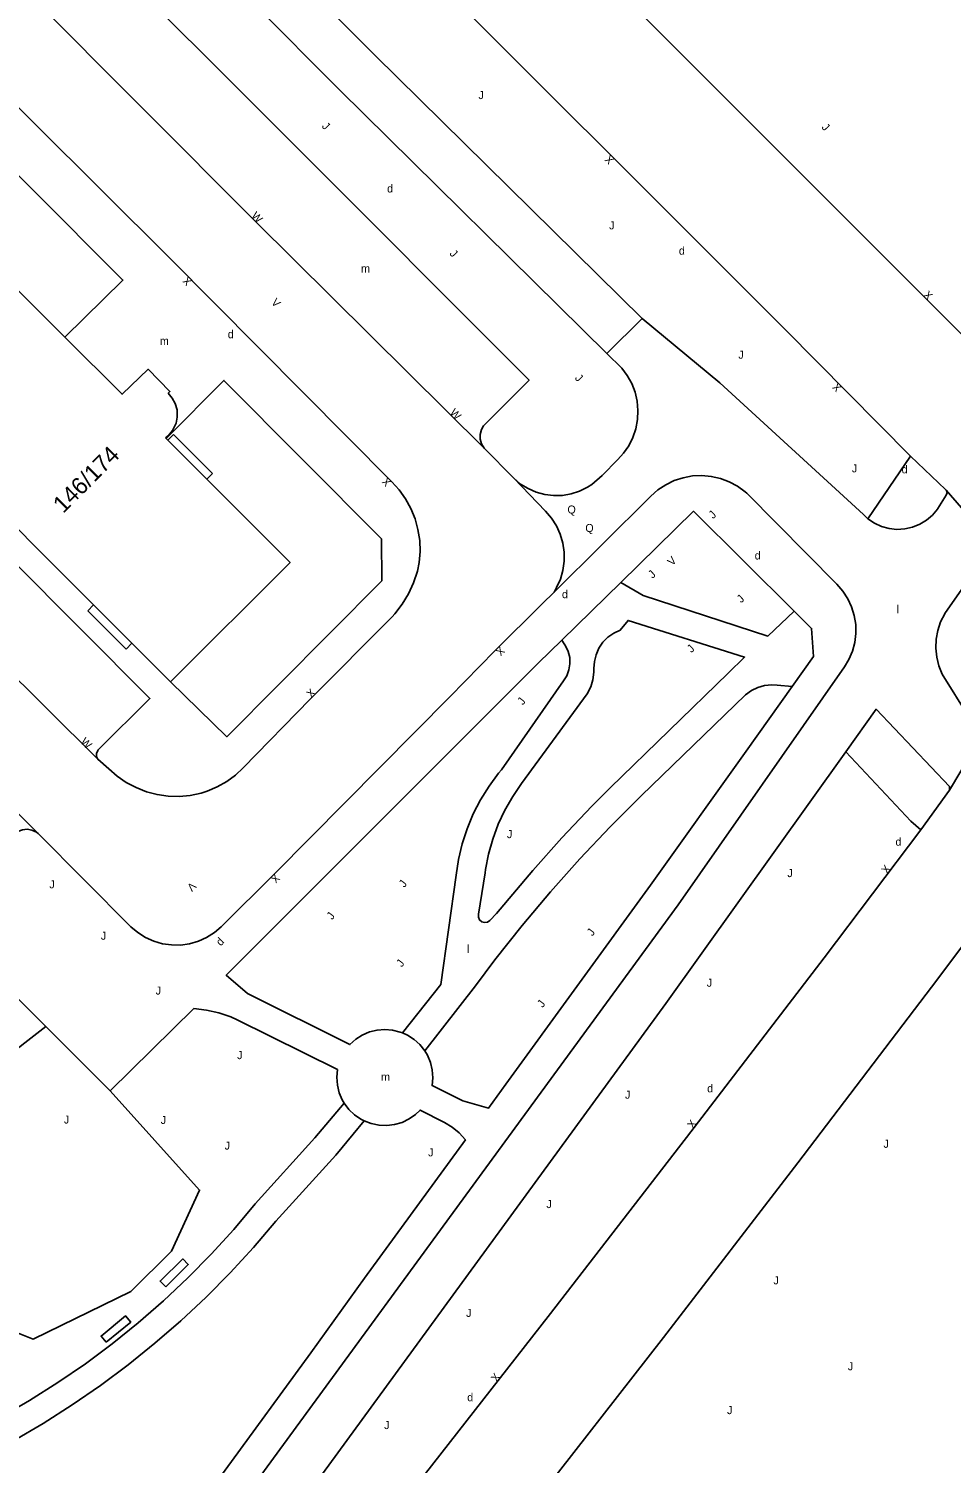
# Model space of a CAD drawing. Extents: x 134999 to 136502, y 457398 to 459002.
# Drawn here: x 135902.2 to 135959.9, y 458646 to 458735.6 of the extents above; entities that cross this region are included whole.
import ezdxf

# ---------------------------------------------------------------- set-up
doc = ezdxf.new("R2010")
doc.units = 0
for name, color, linetype in [('RI_DGTB_19', 7, 'Continuous'), ('RI_DGTB_2', 7, 'Continuous'), ('RI_DGTB_29', 7, 'Continuous'), ('RI_DGTB_3', 7, 'Continuous'), ('RI_DGTB_30', 7, 'Continuous'), ('RI_DGTB_31', 7, 'Continuous'), ('RI_DGTB_32', 7, 'Continuous'), ('RI_DGTB_35', 7, 'Continuous'), ('RI_DGTB_43', 7, 'Continuous'), ('RI_DGTB_53', 7, 'Continuous'), ('RI_DGTB_54', 7, 'Continuous'), ('RI_DGTB_7', 7, 'Continuous')]:
    doc.layers.add(name, color=color, linetype=linetype)

msp = doc.modelspace()

# ---------------------------------------------------------------- linework, layer by layer
at = {"layer": 'RI_DGTB_19'}
msp.add_lwpolyline([(135903.262, 458673.303), (135900.33, 458671.03), (135895.56, 458666.69), (135897.27, 458660.78), (135900.37, 458654.59), (135902.48, 458653.77), (135908.57, 458656.75), (135911.12, 458659.26), (135912.88, 458663.08), (135907.296, 458669.276)], dxfattribs=at)
at = {"layer": 'RI_DGTB_2'}
msp.add_lwpolyline([(135910.755, 458710.065), (135910.929, 458710.221), (135911.178, 458710.529), (135911.251, 458710.646), (135911.404, 458710.994), (135911.481, 458711.366), (135911.479, 458711.745), (135911.465, 458711.827), (135911.35, 458712.203), (135911.162, 458712.549), (135910.908, 458712.849)], dxfattribs=at)
at = {"layer": 'RI_DGTB_3'}
for p, q in [((135900.629, 458720.193), (135904.454, 458716.366)), ((135910.755, 458710.065), (135910.796, 458710.024))]:
    msp.add_line(p, q, dxfattribs=at)
for points in [[(135904.454, 458716.366), (135908.028, 458712.792), (135909.656, 458714.349), (135911.017, 458712.955), (135910.908, 458712.849)], [(135910.796, 458710.024), (135910.896, 458709.924)], [(135910.896, 458709.924), (135913.329, 458707.49)], [(135906.254, 458699.632), (135897.803, 458708.079)], [(135913.329, 458707.49), (135918.534, 458702.283), (135911.061, 458694.827)], [(135908.651, 458697.235), (135906.254, 458699.632)], [(135911.061, 458694.827), (135908.651, 458697.235)]]:
    msp.add_lwpolyline(points, dxfattribs=at)
at = {"layer": 'RI_DGTB_32'}
for points in [[(135910.76, 458657.04), (135912.17, 458658.42), (135911.82, 458658.777), (135910.41, 458657.397), (135910.76, 458657.04)], [(135907.04, 458653.57), (135908.57, 458654.83), (135908.252, 458655.216), (135906.722, 458653.956), (135907.04, 458653.57)]]:
    msp.add_lwpolyline(points, dxfattribs=at)
at = {"layer": 'RI_DGTB_53'}
for p, q in [((135940.554, 458717.531), (135938.331, 458715.33)), ((135957.325, 458708.913), (135954.66, 458705.01)), ((135957.325, 458708.913), (135959.511, 458706.847)), ((135959.55, 458706.802), (135959.511, 458706.847)), ((135962.644, 458703.226), (135959.55, 458706.802)), ((135935.512, 458697.435), (135939.217, 458701.031)), ((135934.293, 458699.696), (135935.039, 458700.433)), ((135959.763, 458688.052), (135962.053, 458691.928)), ((135959.763, 458688.052), (135957.965, 458685.582))]:
    msp.add_line(p, q, dxfattribs=at)
for points in [[(135879.376, 458786.969), (135879.604, 458786.731), (135885.071, 458781.171), (135924.461, 458741.851), (135949.505, 458716.825), (135957.325, 458708.913)], [(135935.861, 458741.201), (135953.621, 458723.405), (135961.535, 458715.514)], [(135954.66, 458705.01), (135954.388, 458705.281), (135945.406, 458713.514), (135940.554, 458717.531)], [(135938.033, 458707.716), (135939.024, 458708.715), (135939.376, 458709.103), (135939.703, 458709.578), (135939.961, 458710.093), (135940.146, 458710.639), (135940.253, 458711.206), (135940.282, 458711.781), (135940.23, 458712.356), (135940.099, 458712.917), (135939.892, 458713.455), (135939.613, 458713.959), (135939.266, 458714.42), (135938.331, 458715.33)], [(135935.039, 458700.433), (135941.091, 458706.419), (135941.532, 458706.81), (135942.021, 458707.137), (135942.551, 458707.395), (135943.11, 458707.579), (135943.689, 458707.685), (135944.278, 458707.712), (135944.864, 458707.66), (135945.438, 458707.528), (135945.989, 458707.32), (135946.507, 458707.039), (135946.982, 458706.691), (135947.077, 458706.608), (135952.716, 458700.918), (135953.09, 458700.493), (135953.4, 458700.02), (135953.64, 458699.508), (135953.806, 458698.968), (135953.894, 458698.409), (135953.903, 458697.843), (135953.832, 458697.282), (135953.682, 458696.737), (135953.457, 458696.218), (135953.184, 458695.768), (135942.792, 458680.903), (135906.104, 458630.758)], [(135959.55, 458706.802), (135959.568, 458706.772), (135959.602, 458706.625), (135959.557, 458706.481), (135959.022, 458705.656), (135958.998, 458705.622), (135958.684, 458705.246), (135958.312, 458704.926), (135957.894, 458704.671), (135957.44, 458704.487), (135956.961, 458704.379), (135956.472, 458704.35), (135955.985, 458704.401), (135955.512, 458704.531), (135955.066, 458704.736), (135954.66, 458705.01)], [(135959.511, 458706.847), (135959.532, 458706.826), (135959.55, 458706.802)], [(135962.053, 458691.928), (135961.956, 458691.846), (135961.829, 458691.835), (135961.719, 458691.901), (135961.707, 458691.917), (135960.985, 458692.603), (135959.306, 458695.3), (135959.094, 458695.819), (135958.957, 458696.363), (135958.899, 458696.921), (135958.922, 458697.482), (135959.023, 458698.034), (135959.202, 458698.566), (135959.454, 458699.066), (135959.468, 458699.089), (135962.32, 458703.175), (135962.423, 458703.258), (135962.555, 458703.268), (135962.644, 458703.226)], [(135939.217, 458701.031), (135940.605, 458700.213), (135948.389, 458697.683), (135950.048, 458699.241)], [(135949.912, 458694.534), (135951.25, 458696.418), (135951.13, 458698.167), (135950.048, 458699.241)], [(135937.11, 458694.08), (135937.325, 458694.505), (135937.466, 458694.96), (135937.529, 458695.432), (135937.531, 458695.655), (135937.558, 458696.091), (135937.663, 458696.523), (135937.844, 458696.93), (135938.094, 458697.298), (135938.406, 458697.615), (135938.77, 458697.872), (135939.174, 458698.059), (135939.663, 458698.661), (135946.947, 458696.368), (135945.923, 458695.369), (135938.54, 458688.21), (135937.402, 458687.063), (135935.526, 458685.084), (135933.71, 458683.05), (135931.43, 458680.36), (135931.03, 458679.91), (135930.876, 458679.81), (135930.694, 458679.783), (135930.518, 458679.836), (135930.38, 458679.958), (135930.306, 458680.126), (135930.31, 458680.31), (135930.72, 458682.9), (135930.749, 458683.096), (135930.938, 458684.06), (135931.206, 458685.006), (135931.549, 458685.927), (135931.966, 458686.816), (135932.454, 458687.669), (135933.01, 458688.48), (135937.11, 458694.08)], [(135935.512, 458697.435), (135935.67, 458697.19), (135935.744, 458697.08), (135935.915, 458696.73), (135936.012, 458696.351), (135936.03, 458695.961), (135935.969, 458695.575), (135935.83, 458695.209), (135935.62, 458694.88), (135931.74, 458689.33), (135931.561, 458689.111), (135930.969, 458688.309), (135930.443, 458687.461), (135929.987, 458686.574), (135929.603, 458685.654), (135929.295, 458684.705), (135929.063, 458683.735), (135928.91, 458682.75), (135927.96, 458675.92), (135925.56, 458672.901)], [(135949.912, 458694.534), (135948.98, 458694.62), (135948.644, 458694.641), (135948.2, 458694.599), (135947.771, 458694.479), (135947.37, 458694.284), (135947.01, 458694.02), (135940.48, 458687.71), (135938.534, 458685.768), (135936.645, 458683.77), (135934.814, 458681.718), (135933.045, 458679.613), (135931.337, 458677.458), (135930.12, 458675.84), (135926.951, 458671.779)], [(135953.271, 458690.458), (135955.162, 458693.114), (135959.75, 458688.298), (135959.763, 458688.052)], [(135885.54, 458600), (135895.531, 458611.907), (135898.466, 458615.505), (135901.339, 458619.153), (135904.148, 458622.85), (135906.893, 458626.595), (135908.231, 458628.47), (135942.033, 458674.731), (135953.271, 458690.458)], [(135957.965, 458685.582), (135957.347, 458686.119), (135953.271, 458690.458)], [(135890.446, 458600), (135899.415, 458610.935), (135908.322, 458621.921), (135917.166, 458632.956), (135925.948, 458644.042), (135934.668, 458655.177), (135943.324, 458666.362), (135951.916, 458677.595), (135957.965, 458685.582)], [(135898.855, 458600), (135907.583, 458610.673), (135916.248, 458621.397), (135924.851, 458632.171), (135933.392, 458642.995), (135941.869, 458653.868), (135950.284, 458664.79), (135958.635, 458675.761), (135962.557, 458680.96)], [(135915.862, 458675.36), (135922.27, 458672.168), (135922.634, 458672.496), (135923.046, 458672.76), (135923.495, 458672.954), (135923.97, 458673.072), (135924.458, 458673.112), (135924.946, 458673.071), (135925.421, 458672.952), (135925.56, 458672.901)], [(135915.227, 458673.721), (135921.495, 458670.609), (135921.452, 458670.121), (135921.489, 458669.633), (135921.605, 458669.157), (135921.796, 458668.707), (135921.911, 458668.507)], [(135926.951, 458671.779), (135926.647, 458672.162), (135926.284, 458672.491), (135925.873, 458672.756), (135925.56, 458672.901)], [(135929.333, 458668.649), (135927.415, 458669.604), (135927.458, 458670.092), (135927.421, 458670.58), (135927.305, 458671.055), (135927.114, 458671.506), (135926.951, 458671.779)], [(135898.33, 458647.719), (135898.6, 458647.91), (135900.446, 458648.887), (135902.253, 458649.934), (135904.019, 458651.049), (135905.741, 458652.231), (135907.417, 458653.479), (135909.043, 458654.789), (135910.618, 458656.161), (135912.14, 458657.592), (135913.605, 458659.08), (135915.013, 458660.624), (135916.36, 458662.22), (135920.09, 458666.34), (135921.911, 458668.507)], [(135921.911, 458668.507), (135922.204, 458668.117), (135922.558, 458667.779), (135922.961, 458667.504), (135923.156, 458667.402)], [(135928.193, 458667.302), (135926.66, 458668.07), (135926.379, 458667.802), (135925.978, 458667.521), (135925.537, 458667.308), (135925.068, 458667.169), (135924.582, 458667.109), (135924.093, 458667.128), (135923.613, 458667.227), (135923.156, 458667.402)], [(135898.924, 458646.075), (135899.58, 458646.53), (135901.24, 458647.423), (135903.097, 458648.507), (135904.912, 458649.66), (135906.684, 458650.879), (135908.408, 458652.164), (135910.084, 458653.511), (135911.709, 458654.92), (135913.28, 458656.389), (135914.795, 458657.915), (135916.252, 458659.496), (135917.65, 458661.13), (135921.4, 458665.26), (135922.469, 458666.562), (135923.156, 458667.402)]]:
    msp.add_lwpolyline(points, dxfattribs=at)
at = {"layer": 'RI_DGTB_54'}
for p, q in [((135930.66, 458709.432), (135932.525, 458707.54)), ((135902.787, 458685.358), (135887.978, 458700.118)), ((135906.512, 458689.995), (135897.143, 458699.284)), ((135903.262, 458673.303), (135907.296, 458669.276))]:
    msp.add_line(p, q, dxfattribs=at)
for points in [[(135938.331, 458715.33), (135921.645, 458731.787), (135878.785, 458774.776), (135841.11, 458812.439), (135829.693, 458823.949)], [(135940.554, 458717.531), (135923.859, 458733.961), (135879.385, 458778.496)], [(135906.512, 458689.995), (135907.202, 458689.398), (135907.723, 458688.94), (135908.293, 458688.545), (135908.904, 458688.219), (135909.549, 458687.965), (135910.219, 458687.788), (135910.904, 458687.688), (135911.597, 458687.669), (135912.287, 458687.729), (135912.966, 458687.868), (135913.36, 458687.993), (135913.983, 458688.258), (135914.57, 458688.594), (135915.114, 458688.997), (135915.606, 458689.462), (135919.799, 458693.736), (135924.92, 458698.894), (135925.073, 458699.07), (135925.534, 458699.677), (135925.929, 458700.329), (135926.253, 458701.019), (135926.503, 458701.739), (135926.605, 458702.285), (135926.66, 458702.973), (135926.635, 458703.662), (135926.53, 458704.344), (135926.347, 458705.009), (135926.088, 458705.648), (135925.758, 458706.253), (135925.359, 458706.816), (135924.898, 458707.329), (135911.012, 458721.301), (135889.825, 458742.367)], [(135930.66, 458709.432), (135930.505, 458709.692), (135930.423, 458709.983), (135930.42, 458710.286), (135930.496, 458710.579), (135930.626, 458710.814), (135933.472, 458713.664), (135918.487, 458728.675), (135906.049, 458741.102), (135902.85, 458737.888), (135902.698, 458737.762), (135902.508, 458737.705), (135902.312, 458737.728), (135902.237, 458737.759)], [(135930.66, 458709.432), (135916.395, 458723.565), (135902.237, 458737.759)], [(135904.454, 458716.366), (135908.08, 458719.925), (135896.659, 458731.357), (135893.048, 458727.775)], [(135911.061, 458694.827), (135914.577, 458691.399), (135924.275, 458701.138), (135924.249, 458703.752), (135914.401, 458713.651), (135910.796, 458710.024)], [(135932.525, 458707.54), (135932.947, 458707.184), (135933.416, 458706.893), (135933.923, 458706.672), (135934.456, 458706.527), (135935.004, 458706.46), (135935.556, 458706.472), (135936.101, 458706.565), (135936.626, 458706.735), (135937.122, 458706.979), (135937.392, 458707.153), (135938.033, 458707.716)], [(135932.525, 458707.54), (135934.511, 458705.489), (135934.881, 458705.051), (135935.186, 458704.567), (135935.42, 458704.044), (135935.58, 458703.494), (135935.661, 458702.927), (135935.663, 458702.354), (135935.585, 458701.787), (135935.429, 458701.236), (135935.198, 458700.712), (135935.039, 458700.433)], [(135950.048, 458699.241), (135943.754, 458705.481), (135939.217, 458701.031)], [(135906.512, 458689.995), (135906.433, 458690.168), (135906.431, 458690.359), (135906.506, 458690.534), (135906.535, 458690.571), (135909.771, 458693.789), (135901.108, 458702.483), (135897.897, 458699.304), (135897.726, 458699.186), (135897.524, 458699.141), (135897.32, 458699.175), (135897.143, 458699.284)], [(135902.787, 458685.358), (135902.674, 458685.439), (135902.4, 458685.566), (135902.103, 458685.616), (135901.802, 458685.587), (135901.52, 458685.48), (135901.275, 458685.303), (135898.482, 458682.493), (135884.43, 458696.578), (135887.978, 458700.118)], [(135902.787, 458685.358), (135908.585, 458679.531), (135909.018, 458679.163), (135909.498, 458678.859), (135910.016, 458678.626), (135910.561, 458678.468), (135911.124, 458678.388), (135911.692, 458678.387), (135912.254, 458678.467), (135912.8, 458678.624), (135913.318, 458678.857), (135913.799, 458679.16), (135914.232, 458679.527), (135917.601, 458682.878), (135928.512, 458693.884), (135931.338, 458696.754), (135934.293, 458699.696)], [(135935.512, 458697.435), (135934.038, 458695.995), (135914.543, 458676.499), (135915.862, 458675.36)], [(135949.912, 458694.534), (135947.043, 458690.494), (135941.06, 458682.129), (135932.023, 458669.704), (135930.936, 458668.186), (135929.333, 458668.649)], [(135903.262, 458673.303), (135900.85, 458675.71), (135892.178, 458667.041), (135894.828, 458664.293), (135884.151, 458653.69)], [(135907.296, 458669.276), (135912.517, 458674.418), (135913.304, 458674.32), (135914.077, 458674.144), (135914.829, 458673.891), (135915.227, 458673.721)], [(135909.117, 458638.259), (135919.825, 458652.917), (135923.193, 458657.58), (135929.493, 458666.226), (135929.103, 458666.65), (135928.658, 458667.015), (135928.193, 458667.302)]]:
    msp.add_lwpolyline(points, dxfattribs=at)
at = {"layer": 'RI_DGTB_7'}
for p, q in [((135910.896, 458709.924), (135911.251, 458710.279)), ((135911.251, 458710.279), (135913.686, 458707.845)), ((135913.329, 458707.49), (135913.686, 458707.845)), ((135906.254, 458699.632), (135905.886, 458699.264)), ((135908.284, 458696.868), (135905.886, 458699.264))]:
    msp.add_line(p, q, dxfattribs=at)
msp.add_lwpolyline([(135908.651, 458697.235), (135908.284, 458696.868)], dxfattribs=at)

# ---------------------------------------------------------------- texts
at = {"layer": 'RI_DGTB_29'}
for p in [(135924.598, 458725.395), (135914.641, 458716.29), (135956.764, 458707.852), (135947.578, 458702.469), (135956.377, 458684.588), (135944.608, 458669.183), (135929.609, 458649.887)]:
    msp.add_text('d', height=0.5, dxfattribs=at).set_placement(p)
for height, rotation, p in [(0.5, 359.99973, (135942.841, 458721.512)), (0.5, 359.99973, (135935.531, 458700.052)), (0.499, 44.84303, (135914.197, 458678.293))]:
    msp.add_text('d', height=height, rotation=rotation, dxfattribs=at).set_placement(p)
at = {"layer": 'RI_DGTB_30'}
for s, height, rotation, p in [('X', 0.5, 134.95849, (135938.828, 458727.454)), ('W', 0.5, 313.65567, (135916.071, 458723.899)), ('X', 0.5, 133.43316, (135912.438, 458719.858)), ('X', 0.5, 314.91573, (135958.09, 458718.955)), ('V', 0.5, 313.43316, (135917.322, 458718.497)), ('X', 0.5, 133.6029, (135953.056, 458713.23)), ('W', 0.5, 313.65567, (135928.48, 458711.602)), ('X', 0.5, 133.43316, (135924.9, 458707.32)), ('V', 0.499, 44.86284, (135942.417, 458702.041)), ('X', 0.5, 223.84324, (135931.666, 458697.074)), ('X', 0.499, 43.67549, (135919.843, 458693.79)), ('W', 0.5, 315.14355, (135905.398, 458691.042)), ('X', 0.5, 52.94078, (135955.855, 458682.789)), ('V', 0.5, 225.30336, (135912.363, 458682.356)), ('X', 0.5, 225.30336, (135917.593, 458682.873)), ('X', 0.5, 53.62122, (135943.722, 458666.876)), ('X', 0.5, 53.60356, (135931.449, 458651.047))]:
    msp.add_text(s, height=height, rotation=rotation, dxfattribs=at).set_placement(p)
at = {"layer": 'RI_DGTB_31'}
for s, p in [('J', (135930.31, 458731.228)), ('J', (135938.482, 458723.089)), ('J', (135946.556, 458715.011)), ('J', (135953.655, 458707.911)), ('Q', (135935.874, 458705.339)), ('Q', (135936.99, 458704.187)), ('J', (135949.62, 458682.628)), ('J', (135903.486, 458681.926)), ('J', (135906.706, 458678.715)), ('J', (135944.582, 458675.78)), ('J', (135910.131, 458675.291)), ('J', (135915.224, 458671.258)), ('J', (135939.47, 458668.786)), ('J', (135904.396, 458667.235)), ('J', (135910.448, 458667.207)), ('J', (135914.442, 458665.605)), ('J', (135927.166, 458665.183)), ('J', (135934.559, 458661.953)), ('J', (135929.54, 458655.156)), ('J', (135924.415, 458648.149))]:
    msp.add_text(s, height=0.5, dxfattribs=at).set_placement(p)
for rotation, p in [(313.65567, (135920.484, 458729.503)), (313.82965, (135951.729, 458729.437)), (313.65567, (135928.473, 458721.544)), (313.65567, (135936.306, 458713.77)), (43.43016, (135944.981, 458704.981)), (43.43016, (135941.197, 458701.258)), (43.43016, (135946.736, 458699.724)), (43.43016, (135943.623, 458696.614)), (52.96345, (135933.091, 458693.343)), (359.99973, (135932.091, 458685.062)), (52.96345, (135925.68, 458681.941)), (52.96345, (135921.167, 458679.93)), (52.96345, (135937.436, 458678.91)), (52.96345, (135925.519, 458676.974)), (52.96345, (135934.326, 458674.441)), (359.99963, (135955.63, 458665.72)), (359.99963, (135948.75, 458657.19)), (359.99973, (135953.401, 458651.822)), (359.99973, (135945.851, 458649.082))]:
    msp.add_text('J', height=0.5, rotation=rotation, dxfattribs=at).set_placement(p)
at = {"layer": 'RI_DGTB_35'}
msp.add_text('146/174', height=1.054, rotation=44.9922, dxfattribs=at).set_placement((135904.353, 458705.308))
at = {"layer": 'RI_DGTB_43'}
for s, p in [('m', (135922.972, 458720.396)), ('m', (135910.394, 458715.873)), ('l', (135956.45, 458699.111)), ('l', (135929.585, 458677.897)), ('m', (135924.221, 458669.902))]:
    msp.add_text(s, height=0.5, dxfattribs=at).set_placement(p)

doc.saveas('drawing.dxf')
